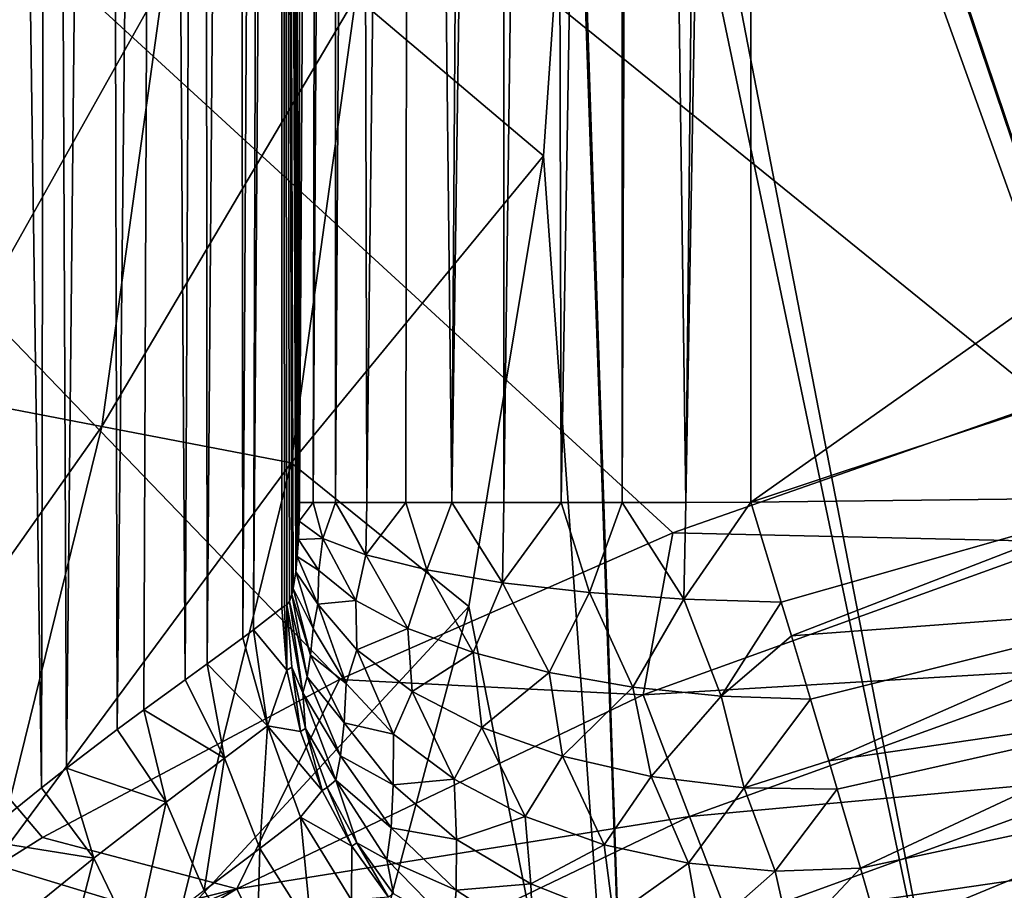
# Model space of a CAD drawing. Header units: metres. Extents: x -104 to 104, y -111 to 38.
# Tile 783 of 848: x 22.95 to 28.35, y -7.04 to -2.27. Entities that reach past the tile are written whole.
import ezdxf

# ---------------------------------------------------------------- set-up
doc = ezdxf.new("R2010")
doc.units = ezdxf.units.M
doc.layers.add('solid_509367_AD153', color=7, linetype='CONTINUOUS')

msp = doc.modelspace()

# ---------------------------------------------------------------- linework, layer by layer
at = {"layer": 'solid_509367_AD153'}
for points in [[(-88.5, -7.5, -19), (-88.5, 19.5, -19), (88.5, 19.5, -19)], [(-36.57795, -7.5, -19), (-88.5, -7.5, -19), (88.5, 19.5, -19)], [(-34.248123, -7.626659, -19), (-36.57795, -7.5, -19), (88.5, 19.5, -19)], [(-31.945723, -8.004942, -19), (-34.248123, -7.626659, -19), (88.5, 19.5, -19)], [(31.945723, -8.004942, -19), (-31.945723, -8.004942, -19), (88.5, 19.5, -19)], [(88.5, -7.5, 19), (17.197384, 19.5, 19), (18.989754, 17.759771, 19)], [(88.5, -7.5, 19), (88.5, 19.5, 19), (17.197384, 19.5, 19)], [(88.5, -7.5, 19), (18.989754, 17.759771, 19), (20.601439, 15.860648, 19)], [(22.752966, 15.897812, 10.217133), (23.070877, -6.477961, 10.52494), (22.717472, -6.762389, 10.185985)], [(22.752966, 15.897812, 10.217133), (23.111254, 15.884025, 10.568163), (23.070877, -6.477961, 10.52494)], [(23.111254, 15.884025, 10.568163), (23.206974, -6.371725, 10.674884), (23.070877, -6.477961, 10.52494)], [(23.111254, 15.884025, 10.568163), (23.434942, 15.868761, 10.956482), (23.206974, -6.371725, 10.674884)], [(88.5, -7.5, 19), (20.601439, 15.860648, 19), (22.036695, 13.796837, 19)], [(23.434942, 15.868761, 10.956482), (23.486361, -6.159342, 11.026175), (23.206974, -6.371725, 10.674884)], [(23.434942, 15.868761, 10.956482), (23.718599, 15.852257, 11.376885), (23.486361, -6.159342, 11.026175)], [(23.718599, 15.852257, 11.376885), (23.631729, -6.051128, 11.238081), (23.486361, -6.159342, 11.026175)], [(23.718599, 15.852257, 11.376885), (23.857706, -5.886053, 11.622939), (23.631729, -6.051128, 11.238081)], [(23.718599, 15.852257, 11.376885), (23.958652, 15.834658, 11.824799), (23.857706, -5.886053, 11.622939)], [(23.958652, 15.834658, 11.824799), (23.979437, -5.797968, 11.869382), (23.857706, -5.886053, 11.622939)], [(23.958652, 15.834658, 11.824799), (24.151487, 15.816264, 12.293305), (23.979437, -5.797968, 11.869382)], [(24.151487, 15.816264, 12.293305), (24.174404, -5.656236, 12.359613), (23.979437, -5.797968, 11.869382)], [(24.151487, 15.816264, 12.293305), (24.294811, 15.797469, 12.77438), (24.174404, -5.656236, 12.359613)], [(24.294811, 15.797469, 12.77438), (24.234167, -5.612553, 12.548853), (24.174404, -5.656236, 12.359613)], [(24.294811, 15.797469, 12.77438), (24.388676, 15.778142, 13.263804), (24.234167, -5.612553, 12.548853)], [(24.234167, -5.612553, 12.548853), (24.388676, 15.778142, 13.263804), (24.388676, -5.490812, 13.263804)], [(24.484823, -4.913527, 13.947933), (24.388676, 15.778142, 13.263804), (24.484823, 15.273149, 13.947933)], [(24.402576, -5.482636, 13.362714), (24.388676, -5.490812, 13.263804), (24.388676, 15.778142, 13.263804)], [(24.416391, -5.474522, 13.461021), (24.402576, -5.482636, 13.362714), (24.388676, 15.778142, 13.263804)], [(24.429893, -5.456544, 13.557082), (24.416391, -5.474522, 13.461021), (24.388676, 15.778142, 13.263804)], [(24.442801, -5.419282, 13.648921), (24.429893, -5.456544, 13.557082), (24.388676, 15.778142, 13.263804)], [(24.45072, -5.385003, 13.705276), (24.442801, -5.419282, 13.648921), (24.388676, 15.778142, 13.263804)], [(24.464966, -5.293458, 13.806642), (24.45072, -5.385003, 13.705276), (24.388676, 15.778142, 13.263804)], [(24.473417, -5.209702, 13.866774), (24.464966, -5.293458, 13.806642), (24.388676, 15.778142, 13.263804)], [(24.479683, -5.116036, 13.911357), (24.473417, -5.209702, 13.866774), (24.388676, 15.778142, 13.263804)], [(24.483532, -5.015897, 13.938745), (24.479683, -5.116036, 13.911357), (24.388676, 15.778142, 13.263804)], [(24.484823, -4.913527, 13.947933), (24.483532, -5.015897, 13.938745), (24.388676, 15.778142, 13.263804)], [(4.344064, 15.273149, -16.1), (34.664421, -3.314469, -16.1), (36, -3.273149, -16.1)], [(55.566704, 15.273149, -16.1), (4.344064, 15.273149, -16.1), (36, -3.273149, -16.1)], [(4.344064, 15.273149, -16.1), (33.367996, -3.412633, -16.1), (34.664421, -3.314469, -16.1)], [(4.344064, 15.273149, -16.1), (30.884655, -3.787543, -16.1), (33.367996, -3.412633, -16.1)], [(4.344064, 15.273149, -16.1), (28.586456, -4.362284, -16.1), (30.884655, -3.787543, -16.1)], [(4.344064, 15.273149, -16.1), (26.533766, -5.079702, -16.1), (28.586456, -4.362284, -16.1)], [(4.344064, 15.273149, -16.1), (24.705273, -5.88503, -16.1), (26.533766, -5.079702, -16.1)], [(4.344064, 15.273149, -16.1), (23.075869, -6.75054, -16.1), (24.705273, -5.88503, -16.1)], [(4.344064, 15.273149, -16.1), (21.630114, -7.658508, -16.1), (23.075869, -6.75054, -16.1)], [(24.599895, 15.273149, 14.423152), (24.484823, -4.913527, 13.947933), (24.484823, 15.273149, 13.947933)], [(24.599895, 15.273149, 14.423152), (24.559759, -4.913527, 14.297478), (24.484823, -4.913527, 13.947933)], [(24.683784, 15.273149, 14.632761), (24.683784, -4.913527, 14.632761), (24.559759, -4.913527, 14.297478)], [(24.599895, 15.273149, 14.423152), (24.683784, 15.273149, 14.632761), (24.559759, -4.913527, 14.297478)], [(24.805513, 15.273149, 14.867306), (24.854362, -4.913527, 14.946927), (24.683784, -4.913527, 14.632761)], [(24.683784, 15.273149, 14.632761), (24.805513, 15.273149, 14.867306), (24.683784, -4.913527, 14.632761)], [(24.805513, 15.273149, 14.867306), (25.093729, 15.273149, 15.262886), (24.854362, -4.913527, 14.946927)], [(25.093729, 15.273149, 15.262886), (25.068007, -4.913527, 15.233552), (24.854362, -4.913527, 14.946927)], [(25.093729, 15.273149, 15.262886), (25.320345, -4.913527, 15.486773), (25.068007, -4.913527, 15.233552)], [(25.093729, 15.273149, 15.262886), (25.453493, 15.273149, 15.59473), (25.320345, -4.913527, 15.486773)], [(25.606222, 15.273149, 15.701417), (25.606222, -4.913527, 15.701417), (25.320345, -4.913527, 15.486773)], [(25.453493, 15.273149, 15.59473), (25.606222, 15.273149, 15.701417), (25.320345, -4.913527, 15.486773)], [(25.871019, 15.273149, 15.850121), (25.919792, -4.913527, 15.873091), (25.606222, -4.913527, 15.701417)], [(25.606222, 15.273149, 15.701417), (25.871019, 15.273149, 15.850121), (25.606222, -4.913527, 15.701417)], [(25.871019, 15.273149, 15.850121), (26.254639, 15.273149, 15.998285), (25.919792, -4.913527, 15.873091)], [(26.254639, 15.273149, 15.998285), (26.254639, -4.913527, 15.998285), (25.919792, -4.913527, 15.873091)], [(26.330301, 15.273149, 16.019268), (26.60392, -4.913527, 16.07444), (26.254639, -4.913527, 15.998285)], [(26.254639, 15.273149, 15.998285), (26.330301, 15.273149, 16.019268), (26.254639, -4.913527, 15.998285)], [(26.330301, 15.273149, 16.019268), (26.813738, 15.273149, 16.09569), (26.60392, -4.913527, 16.07444)], [(26.60392, -4.913527, 16.07444), (26.960493, 15.273149, 16.1), (26.960493, -4.911794, 16.1)], [(26.813738, 15.273149, 16.09569), (26.960493, 15.273149, 16.1), (26.60392, -4.913527, 16.07444)], [(55.566704, 15.273149, 16.1), (26.960493, -4.911794, 16.1), (26.960493, 15.273149, 16.1)], [(55.566704, 15.273149, 16.1), (28.818312, -4.295866, 16.1), (26.960493, -4.911794, 16.1)], [(34.437714, -7.607193, 19), (22.036695, 13.796837, 19), (23.262657, 11.611851, 19)], [(36.57795, -7.5, 19), (88.5, -7.5, 19), (22.036695, 13.796837, 19)], [(34.437714, -7.607193, 19), (36.57795, -7.5, 19), (22.036695, 13.796837, 19)], [(32.333538, -7.923221, 19), (23.262657, 11.611851, 19), (24.274416, 9.313855, 19)], [(32.333538, -7.923221, 19), (34.437714, -7.607193, 19), (23.262657, 11.611851, 19)], [(30.260361, -8.449458, 19), (24.274416, 9.313855, 19), (25.057827, 6.933917, 19)], [(30.260361, -8.449458, 19), (32.333538, -7.923221, 19), (24.274416, 9.313855, 19)], [(30.260361, -8.449458, 19), (25.057827, 6.933917, 19), (25.610043, 4.486166, 19)], [(28.255951, -9.176251, 19), (25.610043, 4.486166, 19), (25.922731, 1.996425, 19)], [(28.255951, -9.176251, 19), (30.260361, -8.449458, 19), (25.610043, 4.486166, 19)], [(26.327705, -10.100873, 19), (25.922731, 1.996425, 19), (25.994944, -0.50811, 19)], [(26.327705, -10.100873, 19), (28.255951, -9.176251, 19), (25.922731, 1.996425, 19)], [(24.79525, -2.139642, 19.12536), (25.824551, -3.013138, 19), (25.994944, -0.50811, 19)], [(26.327705, -10.100873, 19), (25.994944, -0.50811, 19), (25.824551, -3.013138, 19)], [(22.79608, -1.967128, 20.092241), (22.469589, -4.31838, 20.092241), (23.741341, -2.048697, 19.495642)], [(22.469589, -4.31838, 20.092241), (23.401312, -4.497446, 19.495642), (23.741341, -2.048697, 19.495642)], [(23.741341, -2.048697, 19.495642), (23.401312, -4.497446, 19.495642), (24.79525, -2.139642, 19.12536)], [(23.401312, -4.497446, 19.495642), (24.440126, -4.697093, 19.12536), (24.79525, -2.139642, 19.12536)], [(24.79525, -2.139642, 19.12536), (24.440126, -4.697093, 19.12536), (25.824551, -3.013138, 19)], [(24.440126, -4.697093, 19.12536), (25.414305, -5.484701, 19), (25.824551, -3.013138, 19)], [(26.327705, -10.100873, 19), (25.824551, -3.013138, 19), (25.414305, -5.484701, 19)], [(22.469589, -4.31838, 20.092241), (21.901249, -6.623151, 20.092241), (23.401312, -4.497446, 19.495642)], [(29.143137, -4.88569, 16.02726), (26.960493, -4.911794, 16.1), (28.818312, -4.295866, 16.1)], [(28.694176, -5.129965, -16.001139), (28.586456, -4.362284, -16.1), (26.533766, -5.079702, -16.1)], [(21.901249, -6.623151, 20.092241), (22.809404, -6.897787, 19.495642), (23.401312, -4.497446, 19.495642)], [(23.401312, -4.497446, 19.495642), (22.809404, -6.897787, 19.495642), (24.440126, -4.697093, 19.12536)], [(22.809404, -6.897787, 19.495642), (23.821943, -7.203989, 19.12536), (24.440126, -4.697093, 19.12536)], [(24.440126, -4.697093, 19.12536), (23.821943, -7.203989, 19.12536), (25.414305, -5.484701, 19)], [(24.559759, -4.913527, 14.297478), (24.483532, -5.015897, 13.938745), (24.484823, -4.913527, 13.947933)], [(24.613094, -5.110797, 14.449164), (24.483532, -5.015897, 13.938745), (24.559759, -4.913527, 14.297478)], [(24.613094, -5.110797, 14.449164), (24.559759, -4.913527, 14.297478), (24.683784, -4.913527, 14.632761)], [(24.613094, -5.110797, 14.449164), (24.683784, -4.913527, 14.632761), (24.850132, -5.201488, 14.920237)], [(24.850132, -5.201488, 14.920237), (24.683784, -4.913527, 14.632761), (24.854362, -4.913527, 14.946927)], [(24.850132, -5.201488, 14.920237), (24.854362, -4.913527, 14.946927), (25.068007, -4.913527, 15.233552)], [(24.850132, -5.201488, 14.920237), (25.068007, -4.913527, 15.233552), (25.18379, -5.283669, 15.330406)], [(25.18379, -5.283669, 15.330406), (25.068007, -4.913527, 15.233552), (25.320345, -4.913527, 15.486773)], [(25.18379, -5.283669, 15.330406), (25.320345, -4.913527, 15.486773), (25.598785, -5.353578, 15.660883)], [(25.598785, -5.353578, 15.660883), (25.320345, -4.913527, 15.486773), (25.606222, -4.913527, 15.701417)], [(25.598785, -5.353578, 15.660883), (25.606222, -4.913527, 15.701417), (25.919792, -4.913527, 15.873091)], [(25.598785, -5.353578, 15.660883), (25.919792, -4.913527, 15.873091), (26.076101, -5.408009, 15.896527)], [(26.076101, -5.408009, 15.896527), (25.919792, -4.913527, 15.873091), (26.254639, -4.913527, 15.998285)], [(26.076101, -5.408009, 15.896527), (26.254639, -4.913527, 15.998285), (26.593876, -5.444471, 16.026545)], [(26.593876, -5.444471, 16.026545), (26.254639, -4.913527, 15.998285), (26.60392, -4.913527, 16.07444)], [(26.593876, -5.444471, 16.026545), (26.60392, -4.913527, 16.07444), (26.960493, -4.911794, 16.1)], [(26.593876, -5.444471, 16.026545), (26.960493, -4.911794, 16.1), (27.127005, -5.461336, 16.04509)], [(27.127005, -5.461336, 16.04509), (26.960493, -4.911794, 16.1), (29.143137, -4.88569, 16.02726)], [(27.182962, -5.646, 16.001116), (27.127005, -5.461336, 16.04509), (29.143137, -4.88569, 16.02726)], [(27.182962, -5.646, 16.001116), (29.143137, -4.88569, 16.02726), (29.314018, -5.486645, 15.812567)], [(24.613094, -5.110797, 14.449164), (24.479683, -5.116036, 13.911357), (24.483532, -5.015897, 13.938745)], [(24.591084, -5.28739, 14.357707), (24.473417, -5.209702, 13.866774), (24.479683, -5.116036, 13.911357)], [(24.613094, -5.110797, 14.449164), (24.591084, -5.28739, 14.357707), (24.479683, -5.116036, 13.911357)], [(24.613094, -5.110797, 14.449164), (24.793636, -5.452208, 14.773392), (24.591084, -5.28739, 14.357707)], [(24.613094, -5.110797, 14.449164), (24.850132, -5.201488, 14.920237), (24.793636, -5.452208, 14.773392)], [(26.370571, -5.968983, -16.001139), (26.533766, -5.079702, -16.1), (24.705273, -5.88503, -16.1)], [(26.370571, -5.968983, -16.001139), (28.694176, -5.129965, -16.001139), (26.533766, -5.079702, -16.1)], [(28.886543, -5.817932, -15.710687), (28.694176, -5.129965, -16.001139), (26.370571, -5.968983, -16.001139)], [(24.58672, -5.471063, 14.294044), (24.464966, -5.293458, 13.806642), (24.473417, -5.209702, 13.866774)], [(24.591084, -5.28739, 14.357707), (24.58672, -5.471063, 14.294044), (24.473417, -5.209702, 13.866774)], [(24.850132, -5.201488, 14.920237), (25.07954, -5.604062, 15.142425), (24.793636, -5.452208, 14.773392)], [(24.850132, -5.201488, 14.920237), (25.18379, -5.283669, 15.330406), (25.07954, -5.604062, 15.142425)], [(24.591084, -5.28739, 14.357707), (24.793636, -5.452208, 14.773392), (24.58672, -5.471063, 14.294044)], [(25.18379, -5.283669, 15.330406), (25.437769, -5.737096, 15.450578), (25.07954, -5.604062, 15.142425)], [(25.18379, -5.283669, 15.330406), (25.598785, -5.353578, 15.660883), (25.437769, -5.737096, 15.450578)], [(24.559637, -5.605409, 14.154093), (24.45072, -5.385003, 13.705276), (24.464966, -5.293458, 13.806642)], [(24.58672, -5.471063, 14.294044), (24.559637, -5.605409, 14.154093), (24.464966, -5.293458, 13.806642)], [(24.545534, -5.750436, 14.028409), (24.442801, -5.419282, 13.648921), (24.45072, -5.385003, 13.705276)], [(24.559637, -5.605409, 14.154093), (24.545534, -5.750436, 14.028409), (24.45072, -5.385003, 13.705276)], [(25.598785, -5.353578, 15.660883), (25.854511, -5.846181, 15.68597), (25.437769, -5.737096, 15.450578)], [(25.598785, -5.353578, 15.660883), (26.076101, -5.408009, 15.896527), (25.854511, -5.846181, 15.68597)], [(24.52706, -5.870281, 13.873505), (24.429893, -5.456544, 13.557082), (24.442801, -5.419282, 13.648921)], [(24.545534, -5.750436, 14.028409), (24.52706, -5.870281, 13.873505), (24.442801, -5.419282, 13.648921)], [(24.793636, -5.452208, 14.773392), (24.799683, -5.721437, 14.688557), (24.58672, -5.471063, 14.294044)], [(24.793636, -5.452208, 14.773392), (25.07954, -5.604062, 15.142425), (24.799683, -5.721437, 14.688557)], [(26.076101, -5.408009, 15.896527), (26.3137, -5.927111, 15.839525), (25.854511, -5.846181, 15.68597)], [(26.076101, -5.408009, 15.896527), (26.593876, -5.444471, 16.026545), (26.3137, -5.927111, 15.839525)], [(26.593876, -5.444471, 16.026545), (26.797628, -5.976765, 15.905321), (26.3137, -5.927111, 15.839525)], [(26.593876, -5.444471, 16.026545), (27.127005, -5.461336, 16.04509), (26.797628, -5.976765, 15.905321)], [(23.821943, -7.203989, 19.12536), (24.766041, -7.913467, 19), (25.414305, -5.484701, 19)], [(24.416161, -5.833851, 13.288315), (24.234167, -5.612553, 12.548853), (24.388676, -5.490812, 13.263804)], [(24.416161, -5.833851, 13.288315), (24.388676, -5.490812, 13.263804), (24.402576, -5.482636, 13.362714)], [(24.416161, -5.833851, 13.288315), (24.402576, -5.482636, 13.362714), (24.416391, -5.474522, 13.461021)], [(24.443834, -5.817354, 13.485445), (24.416161, -5.833851, 13.288315), (24.416391, -5.474522, 13.461021)], [(24.504684, -5.957577, 13.693648), (24.416391, -5.474522, 13.461021), (24.429893, -5.456544, 13.557082)], [(24.504684, -5.957577, 13.693648), (24.443834, -5.817354, 13.485445), (24.416391, -5.474522, 13.461021)], [(24.52706, -5.870281, 13.873505), (24.504684, -5.957577, 13.693648), (24.429893, -5.456544, 13.557082)], [(24.58672, -5.471063, 14.294044), (24.740767, -5.90602, 14.476257), (24.559637, -5.605409, 14.154093)], [(24.58672, -5.471063, 14.294044), (24.799683, -5.721437, 14.688557), (24.740767, -5.90602, 14.476257)], [(26.327705, -10.100873, 19), (25.414305, -5.484701, 19), (24.766041, -7.913467, 19)], [(26.797628, -5.976765, 15.905321), (27.127005, -5.461336, 16.04509), (27.182962, -5.646, 16.001116)], [(27.287554, -5.993165, 15.880829), (27.182962, -5.646, 16.001116), (29.314018, -5.486645, 15.812567)], [(27.388779, -6.331441, 15.710771), (27.287554, -5.993165, 15.880829), (29.314018, -5.486645, 15.812567)], [(27.388779, -6.331441, 15.710771), (29.314018, -5.486645, 15.812567), (29.467903, -6.027831, 15.466333)], [(24.310062, -6.138301, 12.604623), (24.174404, -5.656236, 12.359613), (24.234167, -5.612553, 12.548853)], [(24.310062, -6.138301, 12.604623), (24.234167, -5.612553, 12.548853), (24.416161, -5.833851, 13.288315)], [(24.559637, -5.605409, 14.154093), (24.740767, -5.90602, 14.476257), (24.545534, -5.750436, 14.028409)], [(25.07954, -5.604062, 15.142425), (25.103325, -5.95022, 15.033724), (24.799683, -5.721437, 14.688557)], [(25.07954, -5.604062, 15.142425), (25.437769, -5.737096, 15.450578), (25.103325, -5.95022, 15.033724)], [(24.310062, -6.138301, 12.604623), (23.979437, -5.797968, 11.869382), (24.174404, -5.656236, 12.359613)], [(26.797628, -5.976765, 15.905321), (27.182962, -5.646, 16.001116), (27.287554, -5.993165, 15.880829)], [(24.799683, -5.721437, 14.688557), (25.001783, -6.184387, 14.761472), (24.740767, -5.90602, 14.476257)], [(24.799683, -5.721437, 14.688557), (25.103325, -5.95022, 15.033724), (25.001783, -6.184387, 14.761472)], [(24.545534, -5.750436, 14.028409), (24.729765, -6.12151, 14.298525), (24.52706, -5.870281, 13.873505)], [(24.740767, -5.90602, 14.476257), (24.729765, -6.12151, 14.298525), (24.545534, -5.750436, 14.028409)], [(25.437769, -5.737096, 15.450578), (25.484838, -6.14776, 15.314981), (25.103325, -5.95022, 15.033724)], [(25.437769, -5.737096, 15.450578), (25.854511, -5.846181, 15.68597), (25.484838, -6.14776, 15.314981)], [(24.074806, -6.316183, 11.941366), (23.857706, -5.886053, 11.622939), (23.979437, -5.797968, 11.869382)], [(24.074806, -6.316183, 11.941366), (23.979437, -5.797968, 11.869382), (24.310062, -6.138301, 12.604623)], [(24.443834, -5.817354, 13.485445), (24.490273, -6.170358, 13.305732), (24.416161, -5.833851, 13.288315)], [(24.443834, -5.817354, 13.485445), (24.517847, -6.153665, 13.502786), (24.490273, -6.170358, 13.305732)], [(24.504684, -5.957577, 13.693648), (24.517847, -6.153665, 13.502786), (24.443834, -5.817354, 13.485445)], [(26.624647, -6.636809, -15.710687), (28.886543, -5.817932, -15.710687), (26.370571, -5.968983, -16.001139)], [(29.053459, -6.411626, -15.247828), (28.886543, -5.817932, -15.710687), (26.624647, -6.636809, -15.710687)], [(24.141277, -7.033564, -16.001139), (24.705273, -5.88503, -16.1), (23.075869, -6.75054, -16.1)], [(24.141277, -7.033564, -16.001139), (26.370571, -5.968983, -16.001139), (24.705273, -5.88503, -16.1)], [(24.310062, -6.138301, 12.604623), (24.416161, -5.833851, 13.288315), (24.490273, -6.170358, 13.305732)], [(24.52706, -5.870281, 13.873505), (24.711163, -6.302411, 14.074238), (24.504684, -5.957577, 13.693648)], [(24.729765, -6.12151, 14.298525), (24.711163, -6.302411, 14.074238), (24.52706, -5.870281, 13.873505)], [(25.854511, -5.846181, 15.68597), (25.928129, -6.305722, 15.520463), (25.484838, -6.14776, 15.314981)], [(25.854511, -5.846181, 15.68597), (26.3137, -5.927111, 15.839525), (25.928129, -6.305722, 15.520463)], [(24.074806, -6.316183, 11.941366), (23.631729, -6.051128, 11.238081), (23.857706, -5.886053, 11.622939)], [(24.740767, -5.90602, 14.476257), (25.001783, -6.184387, 14.761472), (24.729765, -6.12151, 14.298525)], [(26.3137, -5.927111, 15.839525), (26.414492, -6.417443, 15.641502), (25.928129, -6.305722, 15.520463)], [(26.3137, -5.927111, 15.839525), (26.797628, -5.976765, 15.905321), (26.414492, -6.417443, 15.641502)], [(26.624647, -6.636809, -15.710687), (26.370571, -5.968983, -16.001139), (24.141277, -7.033564, -16.001139)], [(24.504684, -5.957577, 13.693648), (24.685244, -6.436507, 13.808987), (24.517847, -6.153665, 13.502786)], [(24.711163, -6.302411, 14.074238), (24.685244, -6.436507, 13.808987), (24.504684, -5.957577, 13.693648)], [(25.103325, -5.95022, 15.033724), (25.33321, -6.4304, 14.999379), (25.001783, -6.184387, 14.761472)], [(25.103325, -5.95022, 15.033724), (25.484838, -6.14776, 15.314981), (25.33321, -6.4304, 14.999379)], [(26.797628, -5.976765, 15.905321), (26.923409, -6.478209, 15.67299), (26.414492, -6.417443, 15.641502)], [(26.797628, -5.976765, 15.905321), (27.287554, -5.993165, 15.880829), (26.923409, -6.478209, 15.67299)], [(26.923409, -6.478209, 15.67299), (27.287554, -5.993165, 15.880829), (27.388779, -6.331441, 15.710771)], [(27.434462, -6.485466, 15.613355), (27.388779, -6.331441, 15.710771), (29.467903, -6.027831, 15.466333)], [(27.562271, -6.920187, 15.252445), (27.434462, -6.485466, 15.613355), (29.467903, -6.027831, 15.466333)], [(27.562271, -6.920187, 15.252445), (29.467903, -6.027831, 15.466333), (29.59733, -6.483002, 15.005347)], [(23.753975, -6.557471, 11.324159), (23.486361, -6.159342, 11.026175), (23.631729, -6.051128, 11.238081)], [(23.753975, -6.557471, 11.324159), (23.631729, -6.051128, 11.238081), (24.074806, -6.316183, 11.941366)], [(24.268286, -6.811088, 11.962078), (24.074806, -6.316183, 11.941366), (24.310062, -6.138301, 12.604623)], [(24.268286, -6.811088, 11.962078), (24.310062, -6.138301, 12.604623), (24.491716, -6.640386, 12.624496)], [(24.310062, -6.138301, 12.604623), (24.490273, -6.170358, 13.305732), (24.609598, -6.493924, 13.315723)], [(24.491716, -6.640386, 12.624496), (24.310062, -6.138301, 12.604623), (24.609598, -6.493924, 13.315723)], [(24.517847, -6.153665, 13.502786), (24.609598, -6.493924, 13.315723), (24.490273, -6.170358, 13.305732)], [(24.517847, -6.153665, 13.502786), (24.637018, -6.477057, 13.512713), (24.609598, -6.493924, 13.315723)], [(24.685244, -6.436507, 13.808987), (24.637018, -6.477057, 13.512713), (24.517847, -6.153665, 13.502786)], [(24.729765, -6.12151, 14.298525), (25.000114, -6.462947, 14.532896), (24.711163, -6.302411, 14.074238)], [(25.001783, -6.184387, 14.761472), (25.000114, -6.462947, 14.532896), (24.729765, -6.12151, 14.298525)], [(25.484838, -6.14776, 15.314981), (25.723009, -6.635127, 15.181338), (25.33321, -6.4304, 14.999379)], [(25.484838, -6.14776, 15.314981), (25.928129, -6.305722, 15.520463), (25.723009, -6.635127, 15.181338)], [(23.753975, -6.557471, 11.324159), (23.206974, -6.371725, 10.674884), (23.486361, -6.159342, 11.026175)], [(25.001783, -6.184387, 14.761472), (25.33321, -6.4304, 14.999379), (25.000114, -6.462947, 14.532896)], [(23.962797, -7.04216, 11.343276), (23.753975, -6.557471, 11.324159), (24.074806, -6.316183, 11.941366)], [(23.962797, -7.04216, 11.343276), (24.074806, -6.316183, 11.941366), (24.268286, -6.811088, 11.962078)], [(24.711163, -6.302411, 14.074238), (24.987415, -6.697674, 14.242687), (24.685244, -6.436507, 13.808987)], [(25.000114, -6.462947, 14.532896), (24.987415, -6.697674, 14.242687), (24.711163, -6.302411, 14.074238)], [(25.928129, -6.305722, 15.520463), (26.157026, -6.791131, 15.300742), (25.723009, -6.635127, 15.181338)], [(25.928129, -6.305722, 15.520463), (26.414492, -6.417443, 15.641502), (26.157026, -6.791131, 15.300742)], [(26.923409, -6.478209, 15.67299), (27.388779, -6.331441, 15.710771), (27.434462, -6.485466, 15.613355)], [(23.358246, -6.863857, 10.765335), (23.070877, -6.477961, 10.52494), (23.206974, -6.371725, 10.674884)], [(23.358246, -6.863857, 10.765335), (23.206974, -6.371725, 10.674884), (23.753975, -6.557471, 11.324159)], [(26.414492, -6.417443, 15.641502), (26.619501, -6.89275, 15.353255), (26.157026, -6.791131, 15.300742)], [(26.414492, -6.417443, 15.641502), (26.923409, -6.478209, 15.67299), (26.619501, -6.89275, 15.353255)], [(26.845083, -7.212926, -15.247828), (29.053459, -6.411626, -15.247828), (26.624647, -6.636809, -15.710687)], [(29.183287, -6.872023, -14.643127), (29.053459, -6.411626, -15.247828), (26.845083, -7.212926, -15.247828)], [(23.358246, -6.863857, 10.765335), (22.717472, -6.762389, 10.185985), (23.070877, -6.477961, 10.52494)], [(24.637018, -6.477057, 13.512713), (24.771868, -6.798385, 13.3181), (24.609598, -6.493924, 13.315723)], [(24.685244, -6.436507, 13.808987), (24.799086, -6.78138, 13.51504), (24.637018, -6.477057, 13.512713)], [(24.637018, -6.477057, 13.512713), (24.799086, -6.78138, 13.51504), (24.771868, -6.798385, 13.3181)], [(24.685244, -6.436507, 13.808987), (24.963596, -6.872274, 13.8979), (24.799086, -6.78138, 13.51504)], [(24.987415, -6.697674, 14.242687), (24.963596, -6.872274, 13.8979), (24.685244, -6.436507, 13.808987)], [(25.000114, -6.462947, 14.532896), (25.346006, -6.761387, 14.722351), (24.987415, -6.697674, 14.242687)], [(25.33321, -6.4304, 14.999379), (25.346006, -6.761387, 14.722351), (25.000114, -6.462947, 14.532896)], [(25.33321, -6.4304, 14.999379), (25.723009, -6.635127, 15.181338), (25.346006, -6.761387, 14.722351)], [(26.923409, -6.478209, 15.67299), (27.093636, -6.936291, 15.336969), (26.619501, -6.89275, 15.353255)], [(26.923409, -6.478209, 15.67299), (27.434462, -6.485466, 15.613355), (27.093636, -6.936291, 15.336969)], [(24.491716, -6.640386, 12.624496), (24.609598, -6.493924, 13.315723), (24.771868, -6.798385, 13.3181)], [(27.093636, -6.936291, 15.336969), (27.434462, -6.485466, 15.613355), (27.562271, -6.920187, 15.252445)], [(27.665991, -7.281438, 14.811079), (27.562271, -6.920187, 15.252445), (29.59733, -6.483002, 15.005347)], [(27.665991, -7.281438, 14.811079), (29.59733, -6.483002, 15.005347), (29.696022, -6.830087, 14.451965)], [(23.584795, -7.334773, 10.779409), (23.358246, -6.863857, 10.765335), (23.753975, -6.557471, 11.324159)], [(23.584795, -7.334773, 10.779409), (23.753975, -6.557471, 11.324159), (23.962797, -7.04216, 11.343276)], [(24.455017, -7.675766, -15.710687), (26.624647, -6.636809, -15.710687), (24.141277, -7.033564, -16.001139)], [(24.551479, -7.260146, 11.931359), (24.268286, -6.811088, 11.962078), (24.491716, -6.640386, 12.624496)], [(26.845083, -7.212926, -15.247828), (26.624647, -6.636809, -15.710687), (24.455017, -7.675766, -15.710687)], [(24.771183, -7.095504, 12.608776), (24.491716, -6.640386, 12.624496), (24.771868, -6.798385, 13.3181)], [(24.551479, -7.260146, 11.931359), (24.491716, -6.640386, 12.624496), (24.771183, -7.095504, 12.608776)], [(25.723009, -6.635127, 15.181338), (25.753899, -7.005148, 14.859475), (25.346006, -6.761387, 14.722351)], [(25.723009, -6.635127, 15.181338), (26.157026, -6.791131, 15.300742), (25.753899, -7.005148, 14.859475)], [(24.987415, -6.697674, 14.242687), (25.344286, -7.03957, 14.37182), (24.963596, -6.872274, 13.8979)], [(25.346006, -6.761387, 14.722351), (25.344286, -7.03957, 14.37182), (24.987415, -6.697674, 14.242687)], [(24.141277, -7.033564, -16.001139), (23.075869, -6.75054, -16.1), (21.630114, -7.658508, -16.1)], [(22.900429, -7.23595, 10.274634), (22.717472, -6.762389, 10.185985), (23.358246, -6.863857, 10.765335)], [(24.771183, -7.095504, 12.608776), (24.771868, -6.798385, 13.3181), (24.973988, -7.077943, 13.312816)], [(24.799086, -6.78138, 13.51504), (24.973988, -7.077943, 13.312816), (24.771868, -6.798385, 13.3181)], [(24.799086, -6.78138, 13.51504), (25.000961, -7.060845, 13.509722), (24.973988, -7.077943, 13.312816)], [(24.963596, -6.872274, 13.8979), (25.000961, -7.060845, 13.509722), (24.799086, -6.78138, 13.51504)], [(25.346006, -6.761387, 14.722351), (25.753899, -7.005148, 14.859475), (25.344286, -7.03957, 14.37182)], [(26.157026, -6.791131, 15.300742), (26.207832, -7.18469, 14.938901), (25.753899, -7.005148, 14.859475)], [(26.157026, -6.791131, 15.300742), (26.619501, -6.89275, 15.353255), (26.207832, -7.18469, 14.938901)], [(24.25054, -7.482582, 11.297149), (23.962797, -7.04216, 11.343276), (24.268286, -6.811088, 11.962078)], [(24.25054, -7.482582, 11.297149), (24.268286, -6.811088, 11.962078), (24.551479, -7.260146, 11.931359)], [(27.695154, -7.385948, 14.643947), (27.665991, -7.281438, 14.811079), (29.696022, -6.830087, 14.451965)], [(27.741276, -7.555662, 14.305449), (27.695154, -7.385948, 14.643947), (29.696022, -6.830087, 14.451965)], [(27.741276, -7.555662, 14.305449), (29.696022, -6.830087, 14.451965), (29.759195, -7.052254, 13.833021)], [(22.809404, -6.897787, 19.495642), (21.971991, -9.223884, 19.495642), (23.821943, -7.203989, 19.12536)], [(23.14534, -7.689353, 10.279371), (22.900429, -7.23595, 10.274634), (23.358246, -6.863857, 10.765335)], [(23.14534, -7.689353, 10.279371), (23.358246, -6.863857, 10.765335), (23.584795, -7.334773, 10.779409)], [(24.963596, -6.872274, 13.8979), (25.327488, -7.245685, 13.95647), (25.000961, -7.060845, 13.509722)], [(25.344286, -7.03957, 14.37182), (25.327488, -7.245685, 13.95647), (24.963596, -6.872274, 13.8979)], [(26.619501, -6.89275, 15.353255), (26.690039, -7.292989, 14.957521), (26.207832, -7.18469, 14.938901)], [(26.619501, -6.89275, 15.353255), (27.093636, -6.936291, 15.336969), (26.690039, -7.292989, 14.957521)], [(27.016527, -7.659611, -14.643127), (29.183287, -6.872023, -14.643127), (26.845083, -7.212926, -15.247828)], [(27.016527, -7.659611, -14.643127), (29.267248, -7.168775, -13.936521), (29.183287, -6.872023, -14.643127)], [(27.093636, -6.936291, 15.336969), (27.18165, -7.325804, 14.914607), (26.690039, -7.292989, 14.957521)], [(27.093636, -6.936291, 15.336969), (27.562271, -6.920187, 15.252445), (27.18165, -7.325804, 14.914607)], [(27.18165, -7.325804, 14.914607), (27.562271, -6.920187, 15.252445), (27.665991, -7.281438, 14.811079)], [(25.753899, -7.005148, 14.859475), (25.766872, -7.313824, 14.456247), (25.344286, -7.03957, 14.37182)], [(25.753899, -7.005148, 14.859475), (26.207832, -7.18469, 14.938901), (25.766872, -7.313824, 14.456247)], [(21.830214, -7.986108, -16.075592), (24.141277, -7.033564, -16.001139), (21.630114, -7.658508, -16.1)], [(21.830214, -7.986108, -16.075592), (22.028116, -8.313269, -16.001143), (24.141277, -7.033564, -16.001139)], [(24.455017, -7.675766, -15.710687), (24.141277, -7.033564, -16.001139), (22.028116, -8.313269, -16.001143)], [(25.344286, -7.03957, 14.37182), (25.766872, -7.313824, 14.456247), (25.327488, -7.245685, 13.95647)]]:
    msp.add_3dface(points, dxfattribs=at)

doc.saveas('drawing.dxf')
